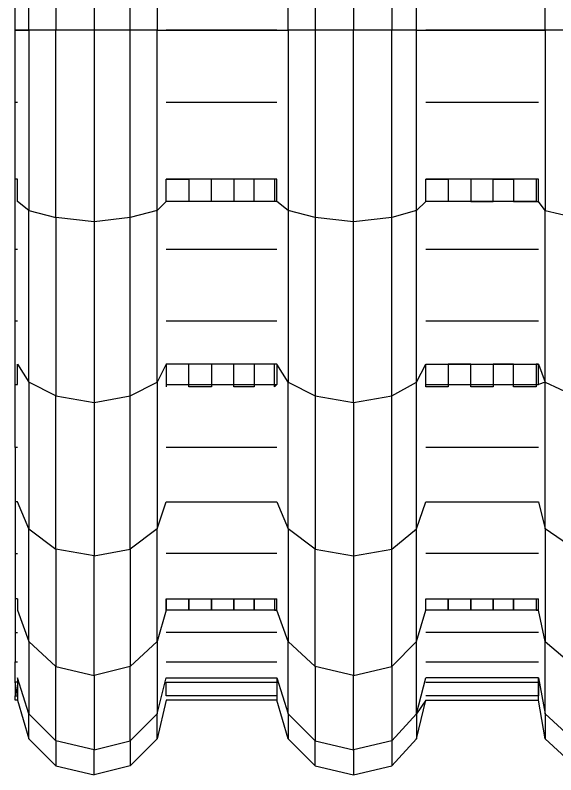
# Model space of a CAD drawing. Extents: x 636183 to 639890, y 299162 to 300538.
# Drawn here: x 636829.29 to 636837.68, y 299618.5 to 299630.27 of the extents above; entities that cross this region are included whole.
import ezdxf

# ---------------------------------------------------------------- set-up
doc = ezdxf.new("R2010")
doc.units = 0
doc.layers.add('Default', color=7, linetype='Continuous')

msp = doc.modelspace()

# ---------------------------------------------------------------- linework, layer by layer
at = {"layer": 'Default'}
for p, q in [((636829.924, 299633.017), (636829.924, 299630.044)), ((636830.519, 299633.052), (636830.519, 299630.044)), ((636831.079, 299630.044), (636831.079, 299633.017)), ((636833.947, 299633.017), (636833.947, 299630.044)), ((636834.541, 299633.052), (636834.541, 299630.044)), ((636835.136, 299633.017), (636835.136, 299630.044)), ((636829.505, 299630.044), (636829.505, 299632.912)), ((636831.498, 299632.912), (636831.498, 299630.044)), ((636833.527, 299630.044), (636833.527, 299632.912)), ((636835.521, 299630.044), (636835.521, 299632.912)), ((636837.514, 299630.044), (636837.514, 299632.912)), ((636829.295, 299630.044), (636829.295, 299631.233)), ((636829.33, 299630.044), (636829.295, 299630.044)), ((636829.295, 299630.044), (636829.33, 299630.044)), ((636829.295, 299628.925), (636829.295, 299630.044)), ((636829.33, 299630.044), (636829.505, 299630.044)), ((636829.505, 299630.044), (636829.33, 299630.044)), ((636829.505, 299630.044), (636829.505, 299627.246)), ((636829.924, 299630.044), (636829.505, 299630.044)), ((636829.924, 299627.141), (636829.924, 299630.044)), ((636830.519, 299630.044), (636829.924, 299630.044)), ((636830.519, 299630.044), (636830.519, 299627.071)), ((636831.079, 299630.044), (636830.519, 299630.044)), ((636831.079, 299627.141), (636831.079, 299630.044)), ((636831.498, 299630.044), (636831.079, 299630.044)), ((636831.498, 299630.044), (636831.638, 299630.044)), ((636831.498, 299627.246), (636831.498, 299630.044)), ((636833.352, 299630.044), (636831.638, 299630.044)), ((636831.638, 299630.044), (636831.988, 299630.044)), ((636831.988, 299630.044), (636832.338, 299630.044)), ((636832.338, 299630.044), (636832.688, 299630.044)), ((636832.688, 299630.044), (636833.002, 299630.044)), ((636833.002, 299630.044), (636833.317, 299630.044)), ((636833.317, 299630.044), (636833.352, 299630.044)), ((636833.352, 299630.044), (636833.527, 299630.044)), ((636833.947, 299630.044), (636833.527, 299630.044)), ((636833.527, 299630.044), (636833.527, 299627.246)), ((636833.947, 299630.044), (636833.947, 299627.141)), ((636834.541, 299630.044), (636833.947, 299630.044)), ((636834.541, 299627.071), (636834.541, 299630.044)), ((636835.136, 299630.044), (636834.541, 299630.044)), ((636835.136, 299627.141), (636835.136, 299630.044)), ((636835.521, 299630.044), (636835.136, 299630.044)), ((636835.521, 299630.044), (636835.661, 299630.044)), ((636835.521, 299627.246), (636835.521, 299630.044)), ((636837.409, 299630.044), (636835.661, 299630.044)), ((636835.661, 299630.044), (636836.01, 299630.044)), ((636836.01, 299630.044), (636836.36, 299630.044)), ((636836.36, 299630.044), (636836.71, 299630.044)), ((636836.71, 299630.044), (636837.025, 299630.044)), ((636837.025, 299630.044), (636837.375, 299630.044)), ((636837.375, 299630.044), (636837.409, 299630.044)), ((636837.409, 299630.044), (636837.514, 299630.044)), ((636837.514, 299630.044), (636837.409, 299630.044)), ((636837.514, 299630.044), (636837.514, 299627.246)), ((636837.969, 299630.044), (636837.514, 299630.044)), ((636829.295, 299628.925), (636829.33, 299628.925)), ((636829.295, 299627.735), (636829.295, 299628.925)), ((636831.638, 299628.925), (636833.352, 299628.925)), ((636835.661, 299628.925), (636837.409, 299628.925)), ((636829.33, 299627.735), (636829.295, 299627.735)), ((636829.295, 299626.651), (636829.295, 299627.735)), ((636829.33, 299627.386), (636829.33, 299627.735)), ((636833.352, 299627.735), (636831.638, 299627.735)), ((636831.638, 299627.735), (636831.988, 299627.735)), ((636831.638, 299627.386), (636831.638, 299627.735)), ((636831.988, 299627.735), (636831.988, 299627.386)), ((636832.338, 299627.386), (636832.338, 299627.735)), ((636832.688, 299627.735), (636832.688, 299627.386)), ((636833.002, 299627.735), (636832.688, 299627.735)), ((636833.002, 299627.386), (636833.002, 299627.735)), ((636833.317, 299627.735), (636833.317, 299627.386)), ((636833.352, 299627.735), (636833.317, 299627.735)), ((636833.352, 299627.386), (636833.352, 299627.735)), ((636837.409, 299627.735), (636835.661, 299627.735)), ((636835.661, 299627.735), (636836.01, 299627.735)), ((636835.661, 299627.386), (636835.661, 299627.735)), ((636836.01, 299627.735), (636836.01, 299627.386)), ((636836.36, 299627.735), (636836.36, 299627.386)), ((636836.71, 299627.735), (636837.025, 299627.735)), ((636836.71, 299627.386), (636836.71, 299627.735)), ((636837.025, 299627.735), (636837.025, 299627.386)), ((636837.375, 299627.735), (636837.375, 299627.386)), ((636837.409, 299627.386), (636837.409, 299627.735)), ((636829.505, 299627.246), (636829.33, 299627.386)), ((636831.638, 299627.386), (636831.498, 299627.246)), ((636831.988, 299627.386), (636831.638, 299627.386)), ((636831.988, 299627.386), (636831.638, 299627.386)), ((636832.338, 299627.386), (636831.988, 299627.386)), ((636832.688, 299627.386), (636832.338, 299627.386)), ((636832.688, 299627.386), (636832.338, 299627.386)), ((636833.002, 299627.386), (636832.688, 299627.386)), ((636833.317, 299627.386), (636833.002, 299627.386)), ((636833.317, 299627.386), (636833.002, 299627.386)), ((636833.352, 299627.386), (636833.317, 299627.386)), ((636833.527, 299627.246), (636833.352, 299627.386)), ((636833.527, 299627.246), (636833.352, 299627.386)), ((636835.661, 299627.386), (636835.521, 299627.246)), ((636836.01, 299627.386), (636835.661, 299627.386)), ((636836.01, 299627.386), (636835.661, 299627.386)), ((636836.36, 299627.386), (636836.01, 299627.386)), ((636836.36, 299627.386), (636836.71, 299627.386)), ((636836.71, 299627.386), (636836.36, 299627.386)), ((636837.025, 299627.386), (636836.71, 299627.386)), ((636837.025, 299627.386), (636837.375, 299627.386)), ((636837.375, 299627.386), (636837.025, 299627.386)), ((636837.375, 299627.386), (636837.409, 299627.386)), ((636837.514, 299627.246), (636837.409, 299627.386)), ((636829.505, 299624.587), (636829.505, 299627.246)), ((636829.505, 299627.246), (636829.924, 299627.141)), ((636831.498, 299627.246), (636831.079, 299627.141)), ((636831.498, 299624.587), (636831.498, 299627.246)), ((636833.527, 299627.246), (636833.527, 299624.587)), ((636833.947, 299627.141), (636833.527, 299627.246)), ((636835.521, 299627.246), (636835.136, 299627.141)), ((636835.521, 299624.587), (636835.521, 299627.246)), ((636837.514, 299624.587), (636837.514, 299627.246)), ((636837.514, 299627.246), (636837.969, 299627.141)), ((636829.924, 299627.141), (636829.924, 299624.377)), ((636830.519, 299627.071), (636829.924, 299627.141)), ((636831.079, 299627.141), (636830.519, 299627.071)), ((636831.079, 299624.377), (636831.079, 299627.141)), ((636833.947, 299627.141), (636833.947, 299624.377)), ((636834.541, 299627.071), (636833.947, 299627.141)), ((636835.136, 299627.141), (636834.541, 299627.071)), ((636835.136, 299624.377), (636835.136, 299627.141)), ((636830.519, 299627.071), (636830.519, 299624.273)), ((636834.541, 299624.273), (636834.541, 299627.071)), ((636829.295, 299626.651), (636829.33, 299626.651)), ((636829.295, 299625.532), (636829.295, 299626.651)), ((636831.638, 299626.651), (636833.352, 299626.651)), ((636835.661, 299626.651), (636837.409, 299626.651)), ((636829.33, 299625.532), (636829.295, 299625.532)), ((636829.295, 299624.552), (636829.295, 299625.532)), ((636833.352, 299625.532), (636831.638, 299625.532)), ((636837.409, 299625.532), (636835.661, 299625.532)), ((636829.33, 299624.552), (636829.33, 299624.867)), ((636829.33, 299624.867), (636829.505, 299624.587)), ((636831.638, 299624.867), (636831.498, 299624.587)), ((636831.638, 299624.867), (636831.638, 299624.517)), ((636831.988, 299624.867), (636831.638, 299624.867)), ((636831.988, 299624.867), (636831.638, 299624.867)), ((636831.988, 299624.517), (636831.988, 299624.867)), ((636832.338, 299624.867), (636831.988, 299624.867)), ((636832.338, 299624.867), (636832.338, 299624.517)), ((636832.688, 299624.867), (636832.338, 299624.867)), ((636832.688, 299624.867), (636832.338, 299624.867)), ((636832.688, 299624.517), (636832.688, 299624.867)), ((636833.002, 299624.867), (636832.688, 299624.867)), ((636833.002, 299624.867), (636833.002, 299624.517)), ((636833.317, 299624.867), (636833.002, 299624.867)), ((636833.317, 299624.867), (636833.002, 299624.867)), ((636833.317, 299624.517), (636833.317, 299624.867)), ((636833.352, 299624.867), (636833.317, 299624.867)), ((636833.352, 299624.867), (636833.352, 299624.552)), ((636833.527, 299624.587), (636833.352, 299624.867)), ((636835.521, 299624.587), (636835.661, 299624.867)), ((636835.661, 299624.517), (636835.661, 299624.867)), ((636835.661, 299624.867), (636836.01, 299624.867)), ((636836.01, 299624.867), (636836.01, 299624.517)), ((636836.36, 299624.867), (636836.01, 299624.867)), ((636836.01, 299624.867), (636836.36, 299624.867)), ((636836.36, 299624.517), (636836.36, 299624.867)), ((636836.36, 299624.867), (636836.71, 299624.867)), ((636836.71, 299624.867), (636836.71, 299624.517)), ((636837.025, 299624.867), (636836.71, 299624.867)), ((636836.71, 299624.867), (636837.025, 299624.867)), ((636837.025, 299624.517), (636837.025, 299624.867)), ((636837.025, 299624.867), (636837.375, 299624.867)), ((636837.375, 299624.867), (636837.375, 299624.517)), ((636837.409, 299624.867), (636837.375, 299624.867)), ((636837.375, 299624.867), (636837.409, 299624.867)), ((636837.409, 299624.552), (636837.409, 299624.867)), ((636837.409, 299624.867), (636837.514, 299624.587)), ((636829.295, 299624.552), (636829.33, 299624.552)), ((636829.295, 299623.573), (636829.295, 299624.552)), ((636829.505, 299624.587), (636829.505, 299622.314)), ((636829.924, 299624.377), (636829.505, 299624.587)), ((636831.079, 299624.377), (636831.498, 299624.587)), ((636831.498, 299624.587), (636831.498, 299622.314)), ((636831.638, 299624.552), (636833.352, 299624.552)), ((636833.352, 299624.552), (636833.317, 299624.517)), ((636833.527, 299622.314), (636833.527, 299624.587)), ((636833.527, 299624.587), (636833.947, 299624.377)), ((636835.136, 299624.377), (636835.521, 299624.587)), ((636835.521, 299622.314), (636835.521, 299624.587)), ((636835.661, 299624.552), (636837.409, 299624.552)), ((636837.514, 299624.587), (636837.409, 299624.552)), ((636837.514, 299624.587), (636837.969, 299624.377)), ((636837.514, 299622.314), (636837.514, 299624.587)), ((636832.338, 299624.517), (636831.988, 299624.517)), ((636833.002, 299624.517), (636832.688, 299624.517)), ((636836.01, 299624.517), (636835.661, 299624.517)), ((636836.71, 299624.517), (636836.36, 299624.517)), ((636837.375, 299624.517), (636837.025, 299624.517)), ((636829.924, 299621.999), (636829.924, 299624.377)), ((636829.924, 299624.377), (636830.519, 299624.273)), ((636830.519, 299624.273), (636831.079, 299624.377)), ((636831.079, 299621.999), (636831.079, 299624.377)), ((636833.947, 299624.377), (636833.947, 299621.999)), ((636833.947, 299624.377), (636834.541, 299624.273)), ((636834.541, 299624.273), (636835.136, 299624.377)), ((636835.136, 299621.999), (636835.136, 299624.377)), ((636830.519, 299624.273), (636830.519, 299621.894)), ((636834.541, 299624.273), (636834.541, 299621.894)), ((636829.295, 299623.573), (636829.295, 299622.734)), ((636829.33, 299623.573), (636829.295, 299623.573)), ((636833.352, 299623.573), (636831.638, 299623.573)), ((636837.409, 299623.573), (636835.661, 299623.573)), ((636829.33, 299622.734), (636829.295, 299622.734)), ((636829.295, 299622.734), (636829.295, 299621.929)), ((636829.505, 299622.314), (636829.33, 299622.734)), ((636831.498, 299622.314), (636831.638, 299622.734)), ((636831.638, 299622.734), (636833.352, 299622.734)), ((636831.638, 299622.734), (636831.988, 299622.734)), ((636831.988, 299622.734), (636832.338, 299622.734)), ((636832.338, 299622.734), (636832.688, 299622.734)), ((636832.688, 299622.734), (636833.002, 299622.734)), ((636833.002, 299622.734), (636833.317, 299622.734)), ((636833.317, 299622.734), (636833.352, 299622.734)), ((636833.352, 299622.734), (636833.527, 299622.314)), ((636835.521, 299622.314), (636835.661, 299622.734)), ((636835.661, 299622.734), (636837.409, 299622.734)), ((636835.661, 299622.734), (636836.01, 299622.734)), ((636836.01, 299622.734), (636836.36, 299622.734)), ((636836.36, 299622.734), (636836.71, 299622.734)), ((636836.71, 299622.734), (636837.025, 299622.734)), ((636837.025, 299622.734), (636837.375, 299622.734)), ((636837.375, 299622.734), (636837.409, 299622.734)), ((636837.409, 299622.734), (636837.514, 299622.314)), ((636829.505, 299620.565), (636829.505, 299622.314)), ((636829.505, 299622.314), (636829.924, 299621.999)), ((636831.498, 299622.314), (636831.079, 299621.999)), ((636831.498, 299620.565), (636831.498, 299622.314)), ((636833.527, 299622.314), (636833.527, 299620.565)), ((636833.947, 299621.999), (636833.527, 299622.314)), ((636835.136, 299621.999), (636835.521, 299622.314)), ((636835.521, 299620.565), (636835.521, 299622.314)), ((636837.514, 299622.314), (636837.514, 299620.565)), ((636837.969, 299621.999), (636837.514, 299622.314)), ((636829.924, 299621.999), (636829.924, 299620.18)), ((636830.519, 299621.894), (636829.924, 299621.999)), ((636830.519, 299621.894), (636831.079, 299621.999)), ((636831.079, 299621.999), (636831.079, 299620.18)), ((636833.947, 299620.18), (636833.947, 299621.999)), ((636833.947, 299621.999), (636834.541, 299621.894)), ((636834.541, 299621.894), (636835.136, 299621.999)), ((636835.136, 299620.18), (636835.136, 299621.999)), ((636829.295, 299621.929), (636829.33, 299621.929)), ((636829.295, 299621.929), (636829.295, 299621.23)), ((636830.519, 299620.04), (636830.519, 299621.894)), ((636833.352, 299621.929), (636831.638, 299621.929)), ((636834.541, 299621.894), (636834.541, 299620.04)), ((636837.409, 299621.929), (636835.661, 299621.929)), ((636829.33, 299621.23), (636829.295, 299621.23)), ((636829.295, 299621.23), (636829.295, 299620.705)), ((636829.33, 299621.23), (636829.33, 299621.055)), ((636831.638, 299621.23), (636833.352, 299621.23)), ((636831.638, 299621.23), (636831.638, 299621.055)), ((636831.638, 299621.055), (636831.638, 299621.23)), ((636831.988, 299621.23), (636831.988, 299621.055)), ((636831.988, 299621.055), (636831.988, 299621.23)), ((636832.338, 299621.23), (636832.338, 299621.055)), ((636832.338, 299621.055), (636832.338, 299621.23)), ((636832.688, 299621.23), (636832.688, 299621.055)), ((636832.688, 299621.055), (636832.688, 299621.23)), ((636833.002, 299621.23), (636833.002, 299621.055)), ((636833.002, 299621.055), (636833.002, 299621.23)), ((636833.317, 299621.23), (636833.317, 299621.055)), ((636833.352, 299621.055), (636833.352, 299621.23)), ((636835.661, 299621.23), (636837.409, 299621.23)), ((636835.661, 299621.055), (636835.661, 299621.23)), ((636836.01, 299621.23), (636836.01, 299621.055)), ((636836.01, 299621.055), (636836.01, 299621.23)), ((636836.36, 299621.23), (636836.36, 299621.055)), ((636836.36, 299621.055), (636836.36, 299621.23)), ((636836.71, 299621.23), (636836.71, 299621.055)), ((636836.71, 299621.055), (636836.71, 299621.23)), ((636837.025, 299621.23), (636837.025, 299621.055)), ((636837.025, 299621.055), (636837.025, 299621.23)), ((636837.375, 299621.23), (636837.375, 299621.055)), ((636837.409, 299621.055), (636837.409, 299621.23)), ((636829.33, 299621.055), (636829.505, 299620.565)), ((636831.638, 299621.055), (636831.498, 299620.565)), ((636831.988, 299621.055), (636831.638, 299621.055)), ((636832.338, 299621.055), (636831.988, 299621.055)), ((636832.688, 299621.055), (636832.338, 299621.055)), ((636833.002, 299621.055), (636832.688, 299621.055)), ((636833.317, 299621.055), (636833.002, 299621.055)), ((636833.352, 299621.055), (636833.317, 299621.055)), ((636833.317, 299621.055), (636833.352, 299621.055)), ((636833.527, 299620.565), (636833.352, 299621.055)), ((636835.521, 299620.565), (636835.661, 299621.055)), ((636836.01, 299621.055), (636835.661, 299621.055)), ((636836.36, 299621.055), (636836.01, 299621.055)), ((636836.71, 299621.055), (636836.36, 299621.055)), ((636837.025, 299621.055), (636836.71, 299621.055)), ((636837.375, 299621.055), (636837.025, 299621.055)), ((636837.409, 299621.055), (636837.375, 299621.055)), ((636837.375, 299621.055), (636837.409, 299621.055)), ((636837.514, 299620.565), (636837.409, 299621.055)), ((636829.295, 299620.705), (636829.295, 299620.25)), ((636829.295, 299620.705), (636829.33, 299620.705)), ((636833.352, 299620.705), (636831.638, 299620.705)), ((636837.409, 299620.705), (636835.661, 299620.705)), ((636829.505, 299620.565), (636829.505, 299619.446)), ((636829.924, 299620.18), (636829.505, 299620.565)), ((636831.079, 299620.18), (636831.498, 299620.565)), ((636831.498, 299620.565), (636831.498, 299619.446)), ((636833.527, 299619.446), (636833.527, 299620.565)), ((636833.527, 299620.565), (636833.947, 299620.18)), ((636835.521, 299620.565), (636835.136, 299620.18)), ((636835.521, 299619.446), (636835.521, 299620.565)), ((636837.514, 299619.446), (636837.514, 299620.565)), ((636837.514, 299620.565), (636837.969, 299620.18)), ((636829.295, 299619.935), (636829.295, 299620.25)), ((636829.295, 299620.25), (636829.33, 299620.25)), ((636829.924, 299619.026), (636829.924, 299620.18)), ((636829.924, 299620.18), (636830.519, 299620.04)), ((636831.079, 299620.18), (636830.519, 299620.04)), ((636831.079, 299619.026), (636831.079, 299620.18)), ((636831.638, 299620.25), (636833.352, 299620.25)), ((636833.947, 299620.18), (636833.947, 299619.026)), ((636834.541, 299620.04), (636833.947, 299620.18)), ((636834.541, 299620.04), (636835.136, 299620.18)), ((636835.136, 299620.18), (636835.136, 299619.026)), ((636835.661, 299620.25), (636837.409, 299620.25)), ((636829.33, 299620.005), (636829.33, 299619.656)), ((636829.505, 299619.446), (636829.33, 299620.005)), ((636830.519, 299620.04), (636830.519, 299618.886)), ((636831.498, 299619.446), (636831.638, 299620.005)), ((636831.638, 299620.005), (636831.988, 299620.005)), ((636831.988, 299620.005), (636832.338, 299620.005)), ((636832.338, 299620.005), (636832.688, 299620.005)), ((636832.688, 299620.005), (636833.002, 299620.005)), ((636833.002, 299620.005), (636833.317, 299620.005)), ((636833.317, 299620.005), (636833.352, 299620.005)), ((636833.352, 299620.005), (636833.527, 299619.446)), ((636833.352, 299620.005), (636833.352, 299619.656)), ((636834.541, 299618.886), (636834.541, 299620.04)), ((636835.521, 299619.446), (636835.661, 299620.005)), ((636836.01, 299620.005), (636835.661, 299620.005)), ((636836.36, 299620.005), (636836.01, 299620.005)), ((636836.71, 299620.005), (636836.36, 299620.005)), ((636837.025, 299620.005), (636836.71, 299620.005)), ((636837.375, 299620.005), (636837.025, 299620.005)), ((636837.409, 299620.005), (636837.375, 299620.005)), ((636837.409, 299619.656), (636837.409, 299620.005)), ((636837.409, 299620.005), (636837.514, 299619.446)), ((636829.33, 299619.726), (636829.295, 299619.935)), ((636829.295, 299619.935), (636829.295, 299619.726)), ((636829.33, 299619.935), (636829.295, 299619.935)), ((636831.638, 299619.935), (636833.352, 299619.935)), ((636831.638, 299619.726), (636831.638, 299619.935)), ((636835.661, 299619.935), (636837.409, 299619.935)), ((636837.409, 299619.935), (636837.409, 299619.726)), ((636829.295, 299619.656), (636829.295, 299619.726)), ((636829.295, 299619.726), (636829.33, 299619.726)), ((636833.352, 299619.726), (636831.638, 299619.726)), ((636837.409, 299619.726), (636835.661, 299619.726)), ((636829.33, 299619.656), (636829.295, 299619.656)), ((636829.33, 299619.656), (636829.505, 299619.061)), ((636831.638, 299619.656), (636831.498, 299619.061)), ((636833.352, 299619.656), (636831.638, 299619.656)), ((636831.988, 299619.656), (636831.638, 299619.656)), ((636832.338, 299619.656), (636831.988, 299619.656)), ((636832.688, 299619.656), (636832.338, 299619.656)), ((636833.002, 299619.656), (636832.688, 299619.656)), ((636833.317, 299619.656), (636833.002, 299619.656)), ((636833.352, 299619.656), (636833.317, 299619.656)), ((636833.527, 299619.061), (636833.352, 299619.656)), ((636835.661, 299619.656), (636835.521, 299619.446)), ((636835.521, 299619.061), (636835.661, 299619.656)), ((636835.661, 299619.656), (636837.409, 299619.656)), ((636835.661, 299619.656), (636836.01, 299619.656)), ((636836.01, 299619.656), (636836.36, 299619.656)), ((636836.36, 299619.656), (636836.71, 299619.656)), ((636836.71, 299619.656), (636837.025, 299619.656)), ((636837.025, 299619.656), (636837.375, 299619.656)), ((636837.375, 299619.656), (636837.409, 299619.656)), ((636837.514, 299619.061), (636837.409, 299619.656)), ((636829.505, 299619.061), (636829.505, 299619.446)), ((636829.505, 299619.446), (636829.924, 299619.026)), ((636831.498, 299619.446), (636831.079, 299619.026)), ((636831.498, 299619.061), (636831.498, 299619.446)), ((636833.527, 299619.446), (636833.527, 299619.061)), ((636833.947, 299619.026), (636833.527, 299619.446)), ((636835.136, 299619.026), (636835.521, 299619.446)), ((636835.521, 299619.446), (636835.521, 299619.061)), ((636837.514, 299619.446), (636837.514, 299619.061)), ((636837.969, 299619.026), (636837.514, 299619.446)), ((636829.924, 299618.641), (636829.505, 299619.061)), ((636829.924, 299619.026), (636829.924, 299618.641)), ((636830.519, 299618.886), (636829.924, 299619.026)), ((636830.519, 299618.886), (636831.079, 299619.026)), ((636831.079, 299618.641), (636831.498, 299619.061)), ((636831.079, 299619.026), (636831.079, 299618.641)), ((636833.527, 299619.061), (636833.947, 299618.641)), ((636833.947, 299618.641), (636833.947, 299619.026)), ((636833.947, 299619.026), (636834.541, 299618.886)), ((636835.136, 299619.026), (636834.541, 299618.886)), ((636835.136, 299618.641), (636835.521, 299619.061)), ((636835.136, 299619.026), (636835.136, 299618.641)), ((636837.514, 299619.061), (636837.969, 299618.641)), ((636830.519, 299618.501), (636830.519, 299618.886)), ((636834.541, 299618.886), (636834.541, 299618.501)), ((636829.924, 299618.641), (636830.519, 299618.501)), ((636831.079, 299618.641), (636830.519, 299618.501)), ((636833.947, 299618.641), (636834.541, 299618.501)), ((636834.541, 299618.501), (636835.136, 299618.641))]:
    msp.add_line(p, q, dxfattribs=at)

doc.saveas('drawing.dxf')
